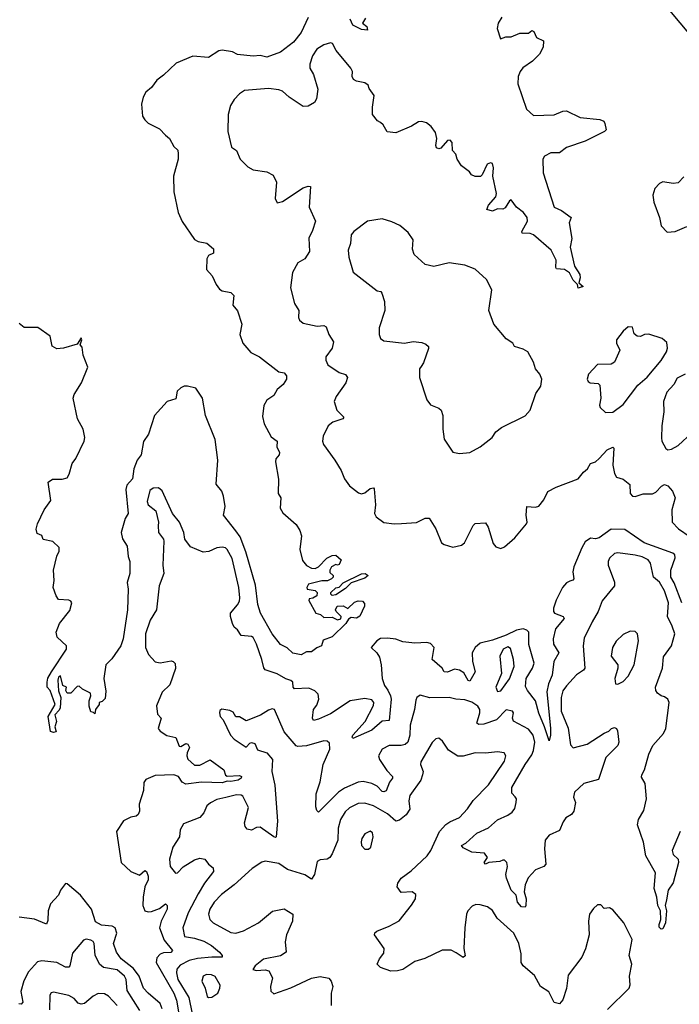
# Model space of a CAD drawing. Extents: x 1603745 to 1745082, y 385868 to 533966.
# Tile 387 of 646: x 1675409 to 1679241, y 452741 to 458465. Entities that reach past the tile are written whole.
import ezdxf

# ---------------------------------------------------------------- set-up
doc = ezdxf.new("R2010")
doc.units = 0

msp = doc.modelspace()

# ---------------------------------------------------------------- linework, layer by layer
at = {"layer": '0CON20XD'}
for points in [[(1679185, 458519.7), (1679304.8, 458375)], [(1677085, 458478.8), (1677045, 458390.8), (1677000, 458335), (1676925, 458277.5), (1676845, 458247.5), (1676805, 458257.5), (1676765, 458252.5), (1676675, 458262.7), (1676645, 458279.4), (1676585, 458289.2), (1676565, 458284.2), (1676505, 458245.6), (1676415, 458253.5), (1676317.2, 458212.8), (1676245, 458143.1), (1676205.4, 458114.6), (1676175, 458071.4), (1676141.4, 458045), (1676126, 458015), (1676115.9, 457974.1), (1676122, 457905), (1676135, 457883.3), (1676155, 457863.8), (1676221.7, 457831.7), (1676255, 457793.3), (1676280, 457775), (1676305, 457727.5), (1676327, 457707), (1676330, 457685), (1676328.8, 457655), (1676302, 457555), (1676304.1, 457464.1), (1676330, 457345), (1676352.9, 457292.9), (1676425, 457187.5), (1676445, 457175.8), (1676496.8, 457166.8), (1676535, 457132.5), (1676535, 457107.5), (1676506.1, 457093.9), (1676496.7, 457075), (1676493.6, 457013.6), (1676527.3, 456977.3), (1676550, 456925), (1676568.8, 456898.8), (1676585, 456888.8), (1676635, 456880), (1676652, 456862), (1676648, 456805), (1676675, 456772.5), (1676700, 456695), (1676688, 456635), (1676706, 456585), (1676750.9, 456530.9), (1676801.2, 456505), (1676915, 456418.8), (1676945, 456412.5), (1676958.8, 456395), (1676958, 456375), (1676938.9, 456345), (1676903.8, 456316.2), (1676885, 456280), (1676845, 456252.9), (1676827.3, 456222.7), (1676819.1, 456159.1), (1676830, 456115), (1676869.4, 456039.4), (1676904.3, 456015), (1676902.1, 455982.1), (1676918.9, 455948.9), (1676915.6, 455935), (1676897.7, 455912.3), (1676894.7, 455895), (1676911.6, 455795), (1676910.5, 455710.5), (1676925.6, 455685), (1676921.4, 455625), (1676938.1, 455598.1), (1677015, 455530.9), (1677037.3, 455495), (1677045.3, 455465), (1677037.1, 455385), (1677051.1, 455321.1), (1677075, 455292.9), (1677105, 455277.5), (1677125, 455275.7), (1677145.6, 455284.4), (1677193.3, 455335), (1677225, 455350), (1677245, 455352.5), (1677277.5, 455325), (1677265, 455297.5), (1677255, 455293.3), (1677245, 455297.5), (1677220, 455285), (1677210, 455265), (1677211.7, 455251.7), (1677230, 455235), (1677230, 455225), (1677220, 455215), (1677196.4, 455203.6), (1677165, 455203.8), (1677086.7, 455183.3), (1677077.5, 455165), (1677080, 455155), (1677126.2, 455146.2), (1677138.1, 455135), (1677134.3, 455115), (1677112.5, 455102.5), (1677091.2, 455098.8), (1677088.3, 455088.3), (1677130, 455015), (1677157, 455007), (1677175, 454990), (1677225, 454992.5), (1677255, 454976.7), (1677275, 454982.5), (1677277.5, 454995), (1677246.7, 455025), (1677243.3, 455035), (1677253.8, 455056.2), (1677287.5, 455057.5), (1677315, 455042.5), (1677355, 455080), (1677375, 455086.7), (1677400, 455085), (1677411.7, 455071.7), (1677412.5, 455055), (1677385, 454997.5), (1677365, 454986.7), (1677335, 454990), (1677320, 454980), (1677303.3, 454955), (1677225, 454876.7), (1677171.7, 454858.3), (1677162.5, 454825), (1677135, 454813.3), (1677105, 454790), (1677075, 454790), (1677045, 454772.5), (1676995, 454783.3), (1676963.6, 454813.6), (1676925, 454833.3), (1676875, 454896), (1676807.8, 455015), (1676792.5, 455065), (1676778.6, 455178.6), (1676722.3, 455372.3), (1676689, 455459), (1676665, 455494.7)], [(1678209.4, 458480.6), (1678188, 458445), (1678183.8, 458413.8), (1678202.5, 458355), (1678233.8, 458366.2), (1678265, 458366.2), (1678315, 458387.5), (1678365, 458387.5), (1678385, 458402.5), (1678396.1, 458396.1), (1678412.3, 458362.3), (1678451.7, 458341.7), (1678451.2, 458305), (1678428.8, 458265), (1678388.8, 458225), (1678332.9, 458185), (1678316.2, 458163.8), (1678305.5, 458135), (1678303.4, 458093.4), (1678352.9, 457945), (1678395, 457908.1), (1678515, 457911.9), (1678565, 457933.8), (1678585, 457936), (1678665, 457896.2), (1678780, 457885), (1678802.5, 457875), (1678808.3, 457861.7), (1678816.7, 457825), (1678807.5, 457815), (1678695, 457759.2), (1678585, 457722.5), (1678545, 457691.9), (1678495, 457692), (1678458.3, 457671.7), (1678448, 457655), (1678449.4, 457575), (1678514.2, 457375), (1678556.8, 457356.8), (1678612.5, 457315), (1678601.1, 457285), (1678616, 457194), (1678607, 457143), (1678631.8, 457031.8), (1678663.6, 456985), (1678665.7, 456964.3), (1678657.5, 456935), (1678682.5, 456915), (1678653.8, 456903.8), (1678650, 456925), (1678625, 456951.2), (1678603.2, 456993.2), (1678575, 457012.5), (1678527.3, 457017.3), (1678522.9, 457025), (1678526.5, 457066.5), (1678496.2, 457125), (1678393.3, 457215), (1678375, 457222), (1678328.8, 457225), (1678326, 457235), (1678360, 457295), (1678356.9, 457315), (1678335.8, 457345), (1678295.5, 457375.5), (1678265, 457417.5), (1678255, 457412.5), (1678228.8, 457371.2), (1678216.4, 457363.6), (1678185, 457365.8), (1678155, 457351.9), (1678122.4, 457362.4), (1678132.3, 457387.7), (1678174.3, 457435), (1678180, 457455), (1678158, 457555), (1678160.8, 457605), (1678155, 457630), (1678145, 457634), (1678124.2, 457625), (1678096.2, 457563.8), (1678086.1, 457553.9), (1678055, 457554), (1678034.2, 457564.2), (1678021.7, 457581.7), (1677975, 457616.7), (1677950, 457655), (1677943.6, 457683.6), (1677922.5, 457705), (1677921.7, 457751.7), (1677910, 457765), (1677895, 457762.5), (1677855, 457718.6), (1677844, 457714), (1677830.6, 457720.6), (1677826.5, 457735), (1677833.1, 457775), (1677825, 457808.8), (1677800, 457845), (1677773.3, 457865), (1677745, 457874), (1677725, 457872), (1677685, 457846), (1677595, 457807.1), (1677544.2, 457814.2), (1677520, 457855), (1677505, 457867.5), (1677487, 457877), (1677458, 457915), (1677457.7, 457957.7), (1677468, 458025), (1677440, 458065), (1677434, 458085), (1677415, 458098.2), (1677365, 458108.7), (1677348.5, 458118.5), (1677339.7, 458135), (1677341.9, 458165), (1677333.6, 458183.6), (1677246.6, 458286.6), (1677226.4, 458326.4), (1677215, 458330.8), (1677175, 458318.6), (1677135, 458294.2), (1677110.6, 458255), (1677095, 458207.5), (1677094.5, 458184.5), (1677116.6, 458146.6), (1677141.1, 458061.1), (1677134.2, 458005), (1677122, 457985), (1677085, 457962.5), (1677055, 457961.4), (1676974.2, 458014.2), (1676935, 458049.6), (1676915, 458058.2), (1676855.3, 458064.7), (1676715, 458053.1), (1676685.8, 458035), (1676655, 458000.8), (1676633.9, 457966.1), (1676619.4, 457915), (1676617.8, 457815), (1676640, 457725), (1676668, 457705), (1676690, 457655), (1676735, 457610), (1676765, 457592.5), (1676845, 457581.2), (1676881.7, 457561.7), (1676901.4, 457521.4), (1676893.3, 457425), (1676905, 457401.2), (1676935, 457408.6), (1677055, 457487.1), (1677085, 457498.1), (1677098.8, 457495), (1677091.4, 457375), (1677126.7, 457295), (1677110.5, 457239.5), (1677088.9, 457195), (1677092.7, 457117.3), (1677065, 457074.5), (1677025, 457051.4), (1676994.3, 456995), (1676983, 456907), (1677006.4, 456815), (1677031.5, 456775), (1677028.6, 456735), (1677035, 456718.8), (1677055, 456701.4), (1677136.3, 456683.7), (1677175, 456687.5), (1677189.1, 456679.1), (1677205.5, 456635), (1677231.9, 456591.9), (1677224.6, 456555), (1677187.8, 456505), (1677187, 456487), (1677199.1, 456459.1), (1677264.1, 456414.1), (1677302.7, 456402.7), (1677313.3, 456385), (1677304.6, 456355), (1677248.1, 456275), (1677235.9, 456245.9), (1677251.9, 456195), (1677292, 456155), (1677286.2, 456145), (1677228.8, 456125), (1677200.8, 456105), (1677172.2, 456045), (1677168.5, 456015), (1677173.3, 455995), (1677240, 455905), (1677275.8, 455845), (1677296.2, 455796.2), (1677325, 455756.2), (1677376.7, 455715), (1677395, 455708), (1677415, 455714.2), (1677445, 455740.8), (1677463.8, 455743.8), (1677468.8, 455738.8), (1677475.3, 455645), (1677469.4, 455595), (1677480, 455575), (1677525, 455541.4), (1677584.5, 455534.5), (1677626.9, 455536.9), (1677715, 455541.4), (1677765, 455567.5), (1677787.1, 455567.1), (1677826.4, 455506.4), (1677858.8, 455425), (1677875, 455413.8), (1677925, 455398.8), (1677975, 455411.2), (1677993.3, 455425), (1678043.8, 455525), (1678055, 455536.2), (1678115, 455540), (1678131.2, 455515), (1678160.3, 455420.3), (1678175, 455401.2), (1678205, 455392), (1678225, 455401.2), (1678285, 455452.5), (1678352.9, 455535), (1678357.5, 455545), (1678350.8, 455585), (1678354.6, 455635.4), (1678405, 455631.8), (1678425, 455638.1), (1678455, 455674.2), (1678477.5, 455722.5), (1678525, 455748.5), (1678654.1, 455795.9), (1678684.5, 455835), (1678708.5, 455855), (1678724.4, 455885), (1678755, 455895.6), (1678776.1, 455913.9), (1678821.2, 455965), (1678855, 455980), (1678860, 455975), (1678855.9, 455875), (1678865, 455826.2), (1678875.6, 455805.6), (1678915, 455794), (1678954.1, 455764.1), (1678955, 455710), (1678970, 455695), (1678985, 455692.5), (1679030.5, 455709.5), (1679085, 455708.8), (1679105, 455718.8), (1679137.1, 455752.9), (1679155, 455762.5), (1679175, 455754.6), (1679202.7, 455725), (1679217.2, 455685), (1679198, 455615), (1679200, 455545), (1679236.1, 455505), (1679305, 455458.2)], [(1677417.5, 458475), (1677400, 458445), (1677426.4, 458426.4), (1677430, 458405), (1677395, 458407.5), (1677345, 458433.3), (1677329.3, 458469.3)], [(1679267.9, 457552.1), (1679235, 457516.2), (1679206.4, 457513.6), (1679145, 457522.5), (1679127, 457513), (1679100, 457485), (1679087.5, 457445), (1679092.5, 457405), (1679126.7, 457315), (1679136.1, 457266.1), (1679170.3, 457230.3), (1679216.3, 457233.7), (1679285, 457262.5)], [(1677965, 455942.5), (1678025, 455950), (1678085, 455981.4), (1678153.2, 456036.8), (1678175, 456068.8), (1678208.8, 456095), (1678345, 456163.3), (1678373.8, 456195), (1678408.3, 456291.7), (1678437.5, 456335), (1678443.3, 456375), (1678431.2, 456405), (1678406.2, 456435), (1678394, 456475), (1678361.2, 456535), (1678335, 456550), (1678283.3, 456565), (1678273.3, 456585), (1678235, 456610), (1678164.3, 456695), (1678134.2, 456775), (1678151.2, 456895), (1678121.2, 456955), (1678055, 457016), (1677995, 457039.2), (1677905, 457051.4), (1677815, 457030.6), (1677765, 457042.5), (1677700.3, 457100.3), (1677690.9, 457130.9), (1677694, 457185), (1677665, 457228.8), (1677618.3, 457268.3), (1677570.9, 457290.9), (1677515, 457306.9), (1677430, 457295), (1677350, 457235), (1677334, 457215), (1677330, 457165), (1677316.7, 457125), (1677320.6, 457085), (1677347, 456997), (1677485, 456890), (1677506.1, 456886.1), (1677512.5, 456875), (1677527.7, 456827.7), (1677530, 456775), (1677496.7, 456675), (1677496.9, 456635), (1677505, 456611.2), (1677525, 456598.6), (1677645, 456584.5), (1677695, 456595.5), (1677745, 456588.5), (1677768.7, 456578.7), (1677783.8, 456565), (1677783.8, 456553.8), (1677755, 456470), (1677740.7, 456449.3), (1677732.5, 456435), (1677732.5, 456385), (1677773.8, 456255), (1677795, 456226.7), (1677845, 456206.7), (1677857.5, 456195), (1677867.5, 456165), (1677866.7, 456085), (1677875, 456027.5), (1677925, 455951.2), (1677965, 455942.5)], [(1676665, 455494.7), (1676592, 455585), (1676603.5, 455635), (1676593.8, 455695), (1676582.5, 455725), (1676550.8, 455765), (1676559.2, 455905), (1676545.2, 456025.2), (1676487.5, 456165), (1676470.7, 456265), (1676432.6, 456322.6), (1676384.4, 456335.6), (1676365, 456334.2), (1676345.6, 456324.4), (1676324.3, 456305), (1676315, 456260.8), (1676265, 456245.8), (1676192, 456165), (1676157.1, 456055), (1676127.7, 456012.3), (1676114.1, 455935.9), (1676091.5, 455905), (1676072.3, 455855), (1676063.9, 455796.1), (1676030.3, 455759.7), (1676024.5, 455734.5), (1676039.6, 455595), (1676021.6, 455565), (1675998.4, 455485), (1676006.6, 455446.6), (1676033.5, 455405), (1676038.2, 455345), (1676048.6, 455315), (1676049.4, 455245), (1676034.1, 455194.1), (1676038.6, 455155), (1676035.6, 455035), (1676010, 454865), (1675995.6, 454825), (1675945, 454748.8), (1675910, 454715), (1675897.5, 454635), (1675908.3, 454561.7), (1675905, 454520), (1675888.3, 454501.7), (1675870, 454495), (1675870, 454485), (1675850, 454455), (1675845, 454430), (1675838.3, 454438.3), (1675821.7, 454441.7), (1675812.5, 454475), (1675812.5, 454505), (1675822.5, 454535), (1675819.3, 454549.3), (1675773, 454573), (1675755, 454590), (1675741.7, 454588.3), (1675705, 454550), (1675685, 454550), (1675677.5, 454565), (1675680, 454585), (1675660, 454595), (1675645, 454650), (1675635, 454642.5), (1675631.2, 454625), (1675634, 454564), (1675646.9, 454525), (1675644.5, 454465), (1675638.8, 454451.2), (1675612.2, 454425), (1675621.8, 454385), (1675612.7, 454355), (1675620, 454325), (1675605, 454320.5), (1675587.2, 454327.2), (1675573.8, 454415), (1675614.4, 454485), (1675586.2, 454565), (1675567.8, 454585), (1675568.2, 454615), (1675572.9, 454637.1), (1675593.3, 454675), (1675680.5, 454805), (1675680.8, 454825), (1675626, 454875), (1675620, 454905), (1675640, 454955), (1675699.6, 455030.4), (1675710.9, 455075), (1675705.9, 455085.9), (1675695, 455090.4), (1675635, 455095.5), (1675620.4, 455115), (1675602.9, 455165), (1675608.2, 455205), (1675605.3, 455265), (1675625, 455345.8), (1675638.8, 455375), (1675637.5, 455397.5), (1675601.4, 455431.4), (1675544.3, 455444.3), (1675536.4, 455466.4), (1675509.3, 455479.3), (1675503.6, 455503.6), (1675513.1, 455535), (1675551.4, 455615), (1675589.1, 455670.9), (1675573.9, 455776.1), (1675600, 455795), (1675655, 455794.2), (1675685, 455802.5), (1675697, 455823), (1675712.7, 455885), (1675734.7, 455915), (1675784.3, 456015), (1675787, 456037), (1675777.6, 456085), (1675743.8, 456145), (1675719.2, 456265), (1675724.5, 456285.5), (1675767.1, 456355), (1675805.4, 456445.4), (1675777.5, 456515), (1675771.7, 456561.7), (1675760, 456575), (1675770, 456605), (1675766.1, 456616.1), (1675741.7, 456578.3), (1675664.2, 456555.8), (1675625, 456552), (1675597.3, 456567.3), (1675585.8, 456625), (1675514.6, 456675.4), (1675435, 456676.9), (1675405, 456699.2)], [(1678812.5, 456182.5), (1678855, 456183.5), (1678915, 456227.8), (1678999.4, 456340.6), (1679055, 456387.1), (1679136.3, 456483.7), (1679167.3, 456535), (1679172.5, 456555), (1679168.2, 456588.2), (1679142.4, 456612.4), (1679065, 456636.7), (1679040, 456635), (1679015, 456623.6), (1678996.2, 456626.2), (1678978.3, 456638.3), (1678968.7, 456678.7), (1678945, 456679.4), (1678914.2, 456655), (1678876, 456605), (1678876.7, 456585), (1678896.2, 456545), (1678865, 456474), (1678845, 456462.5), (1678765, 456460), (1678714.5, 456405.5), (1678706.2, 456375), (1678712, 456362), (1678724.2, 456354.2), (1678770, 456350), (1678780, 456340), (1678784.4, 456265), (1678776.7, 456225), (1678781.4, 456211.4), (1678812.5, 456182.5)], [(1679275, 456404.4), (1679228.5, 456381.5), (1679208.8, 456345), (1679169.4, 456300.6), (1679150, 456245), (1679152.1, 456185), (1679138.8, 456105), (1679136.9, 456035), (1679140, 456015), (1679162.7, 455972.7), (1679175, 455965.7), (1679195, 455968.2), (1679235, 455990.9), (1679315, 456062.9)], [(1679255.4, 455075), (1679211.1, 455191.1), (1679191.9, 455225), (1679192.7, 455265), (1679217.8, 455337.8), (1679214.7, 455354.7), (1679204.1, 455364.1), (1679037.5, 455425), (1678925, 455501.9), (1678845.9, 455504.1), (1678775, 455453.8), (1678755, 455447.5), (1678725, 455451.4), (1678695, 455430.5), (1678674, 455395), (1678628.7, 455285), (1678623.4, 455255), (1678628.8, 455215), (1678623.2, 455206.8), (1678605, 455201.2), (1678585, 455191.1), (1678562.4, 455165), (1678525, 455091.4), (1678510, 455045), (1678510.4, 455025), (1678516.9, 455015), (1678566.2, 454996.2), (1678571.4, 454985), (1678521.5, 454925), (1678508.7, 454865), (1678510, 454835), (1678541.5, 454785), (1678512.3, 454735), (1678501.9, 454655), (1678482.1, 454605), (1678471.9, 454558.1), (1678493, 454347), (1678493.3, 454305), (1678485, 454272.5), (1678458.8, 454355), (1678424.3, 454434.3), (1678406.6, 454505), (1678359.1, 454565), (1678348.1, 454588.1), (1678352.2, 454635), (1678388, 454695), (1678397.5, 454725), (1678367.3, 454832.7), (1678366.6, 454905), (1678355, 454917.3), (1678335, 454923.3), (1678295, 454916.4), (1678235, 454886.6), (1678155, 454858), (1678085, 454841.5), (1678054.8, 454815), (1678037.8, 454785), (1678038.8, 454735), (1678055.3, 454674.7), (1678025, 454619.4), (1678015, 454623.5), (1677988.8, 454668.8), (1677964.2, 454684.2), (1677935, 454690.4), (1677895, 454671.6), (1677874.2, 454674.2), (1677862.7, 454695), (1677806.2, 454745), (1677817.4, 454815), (1677795, 454838.7), (1677775, 454845.3), (1677705, 454840.2), (1677635, 454849.1), (1677595, 454863.1), (1677545, 454870.8), (1677505, 454867.8), (1677484.2, 454855), (1677450, 454815), (1677484.5, 454784.5), (1677498.8, 454758.8), (1677509.2, 454715), (1677514.7, 454635), (1677527.7, 454595), (1677547.5, 454567.5), (1677563.8, 454535), (1677566.4, 454515), (1677555, 454391.9), (1677515, 454386.6), (1677455, 454334.3), (1677345, 454286.7), (1677340, 454295), (1677343.5, 454305), (1677416.2, 454385), (1677465, 454478), (1677467.1, 454495), (1677455, 454511.4), (1677415, 454520), (1677328, 454505), (1677215, 454430.6), (1677145, 454398.2), (1677115, 454391.5), (1677110.4, 454405), (1677115.7, 454454.3), (1677135, 454481.2), (1677146.5, 454515), (1677142.5, 454545), (1677122.8, 454562.8), (1677088.3, 454578.3), (1677005, 454574.5), (1676998.2, 454585), (1676995.3, 454615), (1676985, 454624.6), (1676955, 454632.5), (1676905, 454661.9), (1676835, 454686.7), (1676826.6, 454696.6), (1676816.1, 454745), (1676785.3, 454835), (1676765, 454872.9), (1676755, 454880), (1676695, 454885.5), (1676675, 454917.8), (1676654.2, 454934.2), (1676645.3, 454955), (1676633.4, 454995), (1676633.8, 455015), (1676675, 455063.8), (1676686.2, 455085), (1676688.2, 455105), (1676682.9, 455165), (1676643.3, 455333.3), (1676614.5, 455385), (1676605, 455395.5), (1676585, 455399.6), (1676555, 455394.7), (1676506.9, 455373.1), (1676475, 455370.3), (1676401.2, 455401.2), (1676368.8, 455445), (1676362, 455485), (1676338, 455545), (1676296.7, 455595), (1676237, 455727), (1676215, 455744), (1676185, 455741.9), (1676165, 455727.5), (1676150, 455665), (1676155, 455644.2), (1676199.5, 455609.5), (1676214.3, 455545), (1676213.4, 455523.4), (1676214.3, 455485), (1676244.2, 455445), (1676246, 455434), (1676240, 455295), (1676246.4, 455245), (1676219.7, 455175), (1676203.8, 455035), (1676165.9, 454975), (1676140, 454895), (1676140, 454815), (1676156.8, 454775), (1676195, 454731.5), (1676225, 454726.2), (1676288.3, 454738.3), (1676300, 454735), (1676311.7, 454721.7), (1676313.3, 454693.3), (1676280.9, 454599.1), (1676235.7, 454555), (1676204.4, 454475.6), (1676208.6, 454428.6), (1676230.6, 454405), (1676213.3, 454345), (1676225, 454330), (1676264.6, 454304.6), (1676315, 454292.5), (1676335, 454241.1), (1676345, 454240), (1676375, 454258.1), (1676385, 454253.3), (1676394.6, 454234.6), (1676382.4, 454202.4), (1676379.6, 454185), (1676386.4, 454166.4), (1676425, 454130.9), (1676455, 454130.9), (1676515, 454162.5), (1676595, 454103.8), (1676605, 454072.9), (1676615, 454067.8), (1676685, 454070.8), (1676697.1, 454065), (1676695.6, 454055), (1676677.5, 454045), (1676635, 454036.6), (1676615, 454038.8), (1676585, 454028.6), (1676465, 454033.1), (1676375, 454020.6), (1676352.7, 454032.7), (1676331.4, 454065), (1676304.7, 454074.7), (1676195, 454070.9), (1676141.2, 454048.8), (1676129.7, 454030.3), (1676127.3, 453985), (1676103.3, 453905), (1676104.3, 453865), (1676098, 453845), (1676085.6, 453834.4), (1676055, 453830), (1676011.2, 453808.8), (1675970.4, 453745), (1675997.5, 453565), (1676055, 453512.9), (1676105, 453491.4), (1676135, 453520), (1676145, 453512.9), (1676155, 453487.1), (1676156, 453465), (1676136.1, 453425), (1676125.2, 453365), (1676124.1, 453315), (1676135.4, 453285.4), (1676155, 453278.2), (1676175, 453280.4), (1676220.9, 453299.1), (1676255, 453325.6), (1676265.3, 453315.3), (1676265, 453294.2), (1676230.5, 453225), (1676220.6, 453185), (1676247.7, 453115), (1676296.6, 453053.4), (1676287.2, 453042.8), (1676245, 453039.7), (1676225, 453031.8), (1676205, 453011.5), (1676201.6, 452985), (1676305, 452805.3), (1676319.2, 452765), (1676337.3, 452662.7)], [(1679246.8, 453745), (1679200.5, 453635), (1679205, 453613.1), (1679234.2, 453585), (1679236.5, 453565), (1679205, 453446.7), (1679175.9, 453404.1), (1679167.7, 453347.7), (1679159.2, 453315), (1679167.5, 453285), (1679160.3, 453215), (1679145, 453180.8), (1679135, 453178.1), (1679125, 453190), (1679123.3, 453205), (1679133.8, 453235), (1679132.1, 453285), (1679116.5, 453315), (1679110.4, 453365), (1679094.6, 453414.6), (1679102.3, 453505), (1679047.7, 453605), (1679034, 453684), (1678998.5, 453785), (1679003.8, 453815), (1679035, 453868.8), (1679050.7, 453935), (1679043.3, 454025), (1679022.3, 454062.3), (1679023.1, 454075), (1679038.8, 454105), (1679063.5, 454195), (1679087.7, 454245), (1679149.1, 454315), (1679162.5, 454345), (1679182.5, 454495), (1679175, 454516), (1679155, 454528), (1679135, 454534.2), (1679115, 454550), (1679105.5, 454565.5), (1679103.8, 454585), (1679143.6, 454695), (1679148.7, 454761.3), (1679195.2, 454824.8), (1679214.8, 454895), (1679200.1, 454940.1), (1679171.8, 454995), (1679178.8, 455075), (1679156.1, 455145), (1679125.3, 455195), (1679091.8, 455225), (1679073.2, 455305), (1679060, 455325), (1679025, 455342.8), (1678985, 455353.1), (1678885, 455365.5), (1678865, 455362.5), (1678836, 455335), (1678827.1, 455315), (1678827.5, 455295), (1678864.3, 455195), (1678864.2, 455175), (1678793.8, 455086.2), (1678770.5, 455025), (1678734.5, 454965), (1678689.4, 454869.4), (1678682.5, 454825), (1678692.1, 454695), (1678685, 454682.9), (1678644, 454656), (1678585, 454593.3), (1678565, 454563.3), (1678554.2, 454525), (1678555.6, 454445), (1678595.8, 454345.8), (1678609.6, 454249.6), (1678625, 454232.2), (1678705, 454254.4), (1678805, 454317.9), (1678831.3, 454328.7), (1678846.7, 454345), (1678865, 454350), (1678876.2, 454345), (1678881.2, 454331.2), (1678889.4, 454265), (1678883.4, 454246.6), (1678814.7, 454175.3), (1678771.2, 454048.8), (1678686.2, 454025), (1678633.1, 453975), (1678626.1, 453946.1), (1678638.8, 453915), (1678629.4, 453865), (1678615.4, 453844.6), (1678581.4, 453825), (1678567.4, 453802.6), (1678545, 453750.8), (1678485, 453723.8), (1678461.4, 453695), (1678457.9, 453645), (1678466.2, 453555), (1678455, 453542.2), (1678405, 453523.6), (1678363.5, 453476.5), (1678345.4, 453435), (1678339.5, 453395), (1678350.9, 453355), (1678350, 453315), (1678345, 453306.7), (1678325, 453308.8), (1678301.9, 453335), (1678293.8, 453375), (1678265, 453404), (1678237.3, 453475), (1678233.8, 453495), (1678242.5, 453542.5), (1678240, 453565), (1678225, 453580), (1678215, 453580), (1678198.3, 453571.7), (1678135, 453566.2), (1678115, 453556.2), (1678108, 453565), (1678126.7, 453595), (1678109.1, 453619.1), (1678035, 453626.2), (1677985, 453650.8), (1677976.7, 453665), (1678001.2, 453678.8), (1678065, 453736.4), (1678132.8, 453767.2), (1678185, 453814.2), (1678245, 453840), (1678270.9, 453859.1), (1678285, 453880), (1678294.3, 453915), (1678295.8, 453935), (1678288, 453948)], [(1677225, 455118.5), (1677215.7, 455125), (1677215.6, 455135), (1677245, 455162.9), (1677265, 455166.9), (1677288.2, 455191.8), (1677395, 455244.7), (1677415.9, 455245.9), (1677433.8, 455235), (1677415, 455219.6), (1677335, 455191.9), (1677302.2, 455157.8), (1677245, 455121.4), (1677225, 455118.5)], [(1678885, 454603.3), (1678915, 454618.8), (1678945, 454648.8), (1678978.6, 454715), (1679004, 454855), (1678998.8, 454895), (1678985, 454908), (1678955, 454911.4), (1678915, 454891.4), (1678875, 454852.5), (1678852.2, 454815), (1678846.2, 454765), (1678883.8, 454715), (1678884, 454695), (1678866.2, 454635), (1678870, 454605), (1678885, 454603.3)], [(1678185, 454560), (1678205, 454563.8), (1678255, 454632.5), (1678282.2, 454705), (1678278.5, 454745), (1678260, 454810), (1678245, 454820), (1678218.1, 454805), (1678199.2, 454765), (1678208.1, 454665), (1678175.8, 454585), (1678185, 454560)], [(1678288, 453948), (1678267.8, 453967.8), (1678268.7, 454001.3), (1678345.3, 454135), (1678385, 454192.2), (1678395, 454216), (1678402.6, 454265), (1678392.7, 454305), (1678365, 454341.5), (1678278.2, 454388.2), (1678271.4, 454405), (1678278, 454435), (1678272.5, 454445), (1678235, 454452.5), (1678178.8, 454395), (1678105, 454370), (1678077, 454367), (1678064.3, 454375), (1678082, 454435), (1678082.3, 454455), (1678070.8, 454475), (1678035, 454497.7), (1677995, 454512), (1677942.5, 454515), (1677905, 454524.4), (1677792.6, 454522.6), (1677735, 454538), (1677715.6, 454524.4), (1677710.4, 454509.6), (1677702.2, 454455), (1677677.7, 454365), (1677675.8, 454305), (1677664, 454266), (1677647.5, 454252.5), (1677625, 454245.2), (1677555, 454245.5), (1677515.7, 454225), (1677493.5, 454185), (1677499.4, 454165), (1677541, 454101), (1677574.5, 454065), (1677574.5, 454055), (1677557.8, 454032.2), (1677537.7, 453982.3), (1677525, 453976), (1677515, 453979.1), (1677485, 454010), (1677455, 454024.7), (1677405, 454036), (1677375, 454032.1), (1677295, 453997.5), (1677260.9, 453975), (1677145, 453858.8), (1677135, 453868.8), (1677128.9, 453888.9), (1677130.4, 453965), (1677155.5, 454035), (1677172.5, 454135), (1677210, 454225), (1677208.5, 454258.5), (1677195, 454271.4), (1677175, 454273.1), (1677075, 454244.6), (1677025, 454239.4), (1677015, 454244.3), (1676944.5, 454324.5), (1676890, 454455), (1676875, 454458.8), (1676855, 454452), (1676807.7, 454422.3), (1676725, 454390), (1676685, 454412.5), (1676665, 454412.5), (1676649.3, 454439.3), (1676629.3, 454449.3), (1676583.8, 454456.2), (1676571.4, 454448.6), (1676569.2, 454435), (1676574.4, 454414.4), (1676590, 454395), (1676633.3, 454305), (1676655, 454281.9), (1676725, 454236.2), (1676745, 454260), (1676755, 454263.3), (1676775, 454257.5), (1676790.5, 454220.5), (1676845, 454202.5), (1676877.5, 454165), (1676874.5, 454095), (1676892, 454015), (1676906.7, 453805), (1676899.2, 453715), (1676895, 453710.8), (1676885, 453715.6), (1676805, 453770.8), (1676785, 453768.6), (1676755, 453754.4), (1676730.2, 453760.2), (1676718.1, 453775), (1676715.4, 453795.4), (1676738.4, 453885), (1676705, 453950.6), (1676695, 453957.3), (1676668.1, 453958.1), (1676607, 453943), (1676555, 453931.6), (1676517.1, 453912.9), (1676496.9, 453895), (1676478.8, 453855), (1676455, 453828.2), (1676360.5, 453789.5), (1676342, 453755), (1676338.1, 453715), (1676298.1, 453655), (1676278.5, 453585), (1676283.2, 453543.2), (1676314.3, 453504.3), (1676325, 453505.8), (1676359.2, 453540.8), (1676425, 453581.3), (1676455, 453590.4), (1676484.4, 453584.4), (1676505.8, 453555.8), (1676532, 453535), (1676535, 453513.3), (1676483.1, 453445), (1676446.6, 453383.4), (1676386.7, 453273.3), (1676356.1, 453185), (1676367.1, 453135), (1676425, 453126.3), (1676478.5, 453108.5), (1676523.4, 453083.4), (1676570, 453045), (1676585.5, 453025), (1676584.2, 453015.8), (1676525.2, 453015.2), (1676442.6, 453007.4), (1676394.2, 452995.8), (1676341.2, 452968.8), (1676322.6, 452945), (1676319.5, 452925), (1676327.2, 452885), (1676391, 452781), (1676410.9, 452685)], [(1678825, 452710.9), (1678950.9, 452835), (1678955.3, 452855), (1678951.9, 452905), (1678964.7, 452975), (1678950.4, 453025), (1678968.2, 453118.2), (1678918, 453215), (1678855, 453291.2), (1678835, 453302.5), (1678805, 453297.5), (1678785, 453320), (1678765, 453318.8), (1678742.1, 453297.9), (1678720, 453265), (1678714.2, 453224.2), (1678718.1, 453145), (1678696.9, 453063.1), (1678675.3, 453014.7), (1678595, 452911.2), (1678585, 452833.3), (1678565, 452766.7), (1678545, 452743.8), (1678515, 452752), (1678483.1, 452813.1), (1678435, 452844.2), (1678399, 452909), (1678334.3, 452965), (1678322.9, 452985), (1678322.5, 453035), (1678308.2, 453095), (1678279.1, 453155), (1678182.7, 453242.7), (1678155, 453287.5), (1678127.4, 453307.4), (1678085, 453320), (1678059.2, 453320.8), (1678037.7, 453312.3), (1678012, 453285), (1678004.2, 453265), (1677994.4, 453185), (1677989.2, 453065), (1677996.2, 453023.8), (1677985, 453013.3), (1677945, 453040), (1677915.4, 453055.4), (1677863.8, 453056.2), (1677763.2, 453006.8), (1677705, 452990.8), (1677635.5, 452944.5), (1677604.4, 452935.6), (1677564.4, 452934.4), (1677506, 452956), (1677486.7, 452975), (1677498.6, 453005), (1677525, 453038.8), (1677527.1, 453065), (1677470, 453145), (1677472.7, 453157.3), (1677483.6, 453166.4), (1677556.2, 453195), (1677612.8, 453227.2), (1677685, 453317.5), (1677707.8, 453355), (1677709.5, 453379.5), (1677690, 453395), (1677625, 453391.2), (1677602.5, 453425), (1677606, 453445), (1677624.3, 453475), (1677683.2, 453516.8), (1677775.5, 453605), (1677797.7, 453635), (1677847.7, 453745), (1677883.8, 453786.2), (1677908.5, 453801.5), (1677965, 453827.5), (1678011.5, 453878.5), (1678043.8, 453926.2), (1678133.3, 454016.7), (1678225.4, 454155), (1678234.2, 454185), (1678222.7, 454202.7), (1678185, 454209.4), (1678115, 454201.2), (1678055, 454202.7), (1677985, 454183.4), (1677955, 454183.1), (1677899.4, 454219.4), (1677865, 454271.2), (1677845, 454288), (1677825.8, 454284.2), (1677805, 454263.8), (1677739.7, 454150.3), (1677738, 454135), (1677752.2, 454095), (1677749.5, 454075), (1677739.6, 454045), (1677676.1, 453955), (1677670.4, 453925), (1677674.6, 453875), (1677655, 453842.7), (1677615, 453811.5), (1677595, 453806.1), (1677545, 453848.8), (1677465, 453894.6), (1677415, 453910.3), (1677375, 453908.9), (1677325, 453883.2), (1677299.9, 453860.1), (1677273.2, 453815), (1677260, 453765), (1677256.7, 453695), (1677224.7, 453615.3), (1677210.6, 453595), (1677195, 453585.5), (1677155, 453582), (1677137.7, 453572.3), (1677120.9, 453495), (1677105, 453468.8), (1677064.6, 453494.6), (1676965, 453524.5), (1676915, 453559.6), (1676835, 453573.4), (1676815, 453566.8), (1676759.4, 453530.6), (1676654.6, 453435), (1676581.2, 453378.8), (1676539.5, 453335), (1676513.7, 453295), (1676505.4, 453265), (1676513.6, 453235), (1676532.9, 453215), (1676635, 453157.8), (1676665, 453154.5), (1676709.2, 453169.2), (1676796.9, 453215), (1676877.8, 453282.2), (1676945, 453296.5), (1676995.5, 453265.5), (1676994.6, 453225), (1676959.6, 453145), (1676951.5, 453105), (1676956.2, 453045), (1676925, 453022.5), (1676825, 453003.1), (1676776, 452965), (1676764.2, 452944.2), (1676785, 452938.6), (1676835, 452942.5), (1676855.9, 452935.9), (1676878.5, 452895), (1676865.4, 452845), (1676867.1, 452817.1), (1676885, 452802.1), (1676985, 452836.2), (1677105, 452893.1), (1677155, 452902), (1677205, 452892.5), (1677219.4, 452875), (1677228.6, 452845), (1677218.8, 452805), (1677218, 452735)], [(1677435, 453643.3), (1677448.8, 453655), (1677462.5, 453715), (1677458.9, 453738.9), (1677445, 453747.1), (1677415, 453732.5), (1677395.7, 453705), (1677391.9, 453685), (1677394.5, 453664.5), (1677414.1, 453644.1), (1677435, 453643.3)], [(1676235.6, 452715), (1676224.7, 452745), (1676155, 452805.4), (1676127.8, 452835), (1676102.6, 452905), (1676069.7, 452949.7), (1675999.2, 453005), (1675970.7, 453045), (1675953.2, 453095), (1675973.3, 453155), (1675963.9, 453185), (1675945.2, 453195.2), (1675885, 453200.5), (1675849.8, 453219.8), (1675825.3, 453295), (1675762.1, 453375), (1675685, 453441.2), (1675675, 453443.8), (1675645.6, 453405), (1675634.6, 453375.4), (1675588.5, 453325), (1675573.6, 453285), (1675572.2, 453227.8), (1675565, 453206.7), (1675495, 453235.4), (1675405, 453247.1)], [(1676107.7, 452705), (1676032.3, 452822.3), (1676026.5, 452885), (1676017, 452905), (1675975, 452941.1), (1675895, 452956), (1675872.3, 452975), (1675847.1, 453027.1), (1675841.1, 453095), (1675836, 453106), (1675821.2, 453115), (1675795, 453120.4), (1675780, 453115), (1675715, 453038.6), (1675700.4, 452965), (1675693.8, 452956.2), (1675675, 452956.6), (1675625, 452983.8), (1675536.5, 452993.5), (1675512.6, 452987.4), (1675460.8, 452929.2), (1675432.2, 452877.8), (1675415.6, 452815), (1675426.4, 452753.6), (1675417.9, 452742.1), (1675403.5, 452743.5)], [(1676505, 452780), (1676525, 452782.1), (1676559.5, 452805), (1676572.5, 452835), (1676572.7, 452852.7), (1676543.7, 452903.7), (1676523.1, 452913.1), (1676495, 452914.6), (1676474.4, 452905), (1676466.5, 452875), (1676486.7, 452835), (1676497.3, 452787.3), (1676505, 452780)], [(1675975.9, 452735), (1675925, 452787.8), (1675901.7, 452801.7), (1675865, 452803.1), (1675835, 452789.2), (1675785, 452746.7), (1675765, 452742.5), (1675748.5, 452748.5), (1675724.3, 452775), (1675695, 452792.7), (1675605, 452812), (1675592.5, 452807.5), (1675584, 452795), (1675581.5, 452708.5)]]:
    msp.add_lwpolyline(points, dxfattribs=at)

doc.saveas('drawing.dxf')
